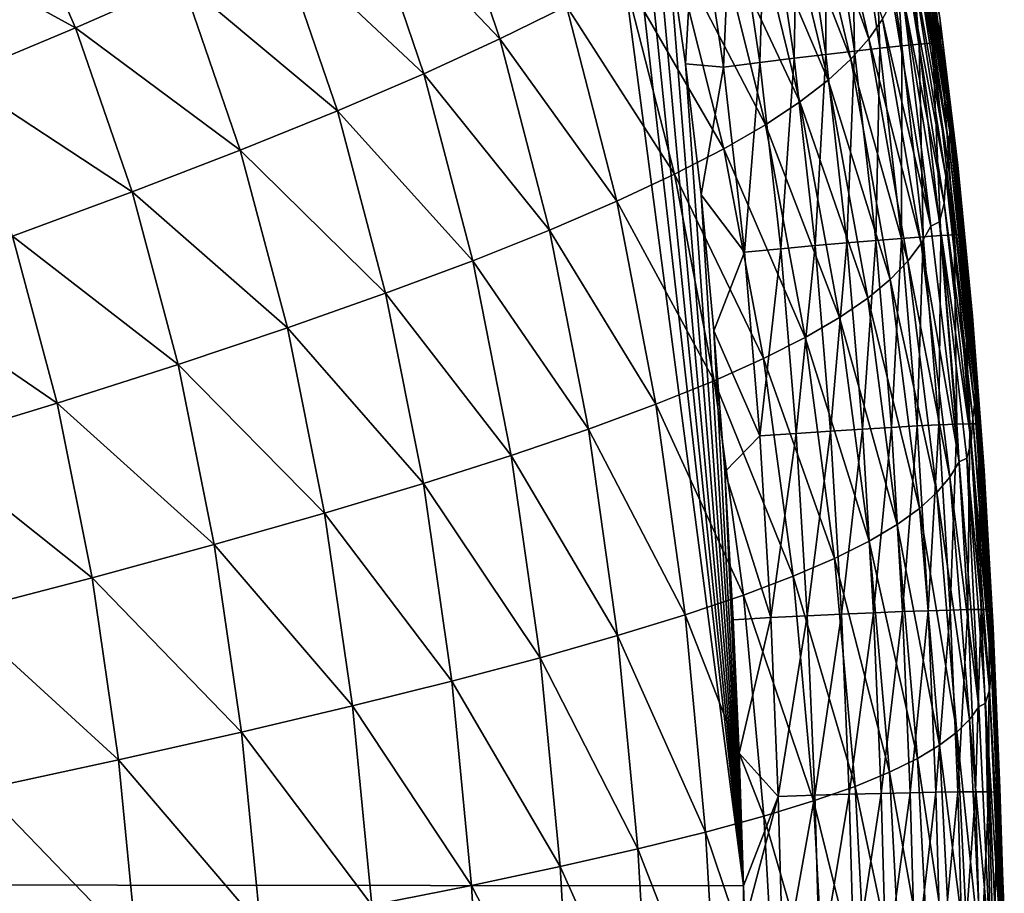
# Model space of a CAD drawing. Header units: metres. Extents: x -105 to 105, y -68 to 103.
# Tile 391 of 416: x 100.57 to 104.41, y 55.76 to 59.17. Entities that reach past the tile are written whole.
import ezdxf

# ---------------------------------------------------------------- set-up
doc = ezdxf.new("R2010")
doc.units = ezdxf.units.M
doc.layers.add('solid_FIT-BATH-150_SW0001_01', color=7, linetype='CONTINUOUS')

msp = doc.modelspace()

# ---------------------------------------------------------------- linework, layer by layer
at = {"layer": 'solid_FIT-BATH-150_SW0001_01'}
for points in [[(96.062462, 55.791603, 16.580244), (102.660873, 61.39254, 16.581371), (95.036903, 61.398209, 16.499418)], [(96.062462, 55.791603, 16.580244), (103.396858, 55.78376, 16.676132), (102.660873, 61.39254, 16.581371)], [(103.396858, 55.78376, 16.676132), (102.824051, 60.826836, 16.592342), (102.660873, 61.39254, 16.581371)], [(103.396858, 55.78376, 16.676132), (102.926712, 60.399933, 16.600361), (102.824051, 60.826836, 16.592342)], [(103.396858, 55.78376, 16.676132), (103.018234, 59.951683, 16.608555), (102.926712, 60.399933, 16.600361)], [(103.396858, 55.78376, 16.676132), (103.09919, 59.482365, 16.616913), (103.018234, 59.951683, 16.608555)], [(103.619087, 59.835602, -7.237093), (103.690086, 59.921745, -5.867919), (103.885551, 59.090752, -5.859755)], [(103.885551, 59.090752, -5.859755), (103.690086, 59.921745, -5.867919), (103.939041, 59.167549, -4.397068)], [(103.529518, 59.745869, -8.513399), (103.619087, 59.835602, -7.237093), (103.815857, 59.011574, -7.227406)], [(103.815857, 59.011574, -7.227406), (103.619087, 59.835602, -7.237093), (103.885551, 59.090752, -5.859755)], [(103.901505, 59.815987, 16.16017), (104.014137, 59.062817, 16.173426), (103.969872, 59.825424, 16.036366)], [(103.969872, 59.825424, 16.036366), (104.082939, 59.069595, 16.049652), (104.020676, 59.831684, 15.902539)], [(104.014137, 59.062817, 16.173426), (104.082939, 59.069595, 16.049652), (103.969872, 59.825424, 16.036366)], [(104.020676, 59.831684, 15.902539), (104.134064, 59.073906, 15.915838), (104.052345, 59.834522, 15.760272)], [(104.082939, 59.069595, 16.049652), (104.134064, 59.073906, 15.915838), (104.020676, 59.831684, 15.902539)], [(104.052345, 59.834522, 15.760272), (104.165932, 59.075573, 15.773563), (104.085663, 59.698574, 15.613769)], [(104.134064, 59.073906, 15.915838), (104.165932, 59.075573, 15.773563), (104.052345, 59.834522, 15.760272)], [(101.911339, 59.651386, -15.105436), (102.20562, 59.803383, -14.397406), (102.445473, 59.090229, -14.374596)], [(102.445473, 59.090229, -14.374596), (102.20562, 59.803383, -14.397406), (102.70536, 59.217583, -13.596097)], [(103.606796, 59.771027, 16.455639), (103.71756, 59.02948, 16.468693), (103.718391, 59.788548, 16.371387)], [(103.71756, 59.02948, 16.468693), (103.829865, 59.042583, 16.384525), (103.718391, 59.788548, 16.371387)], [(103.718391, 59.788548, 16.371387), (103.829865, 59.042583, 16.384525), (103.817154, 59.803616, 16.272371)], [(103.817154, 59.803616, 16.272371), (103.929253, 59.053753, 16.285578), (103.901505, 59.815987, 16.16017)], [(103.829865, 59.042583, 16.384525), (103.929253, 59.053753, 16.285578), (103.817154, 59.803616, 16.272371)], [(103.929253, 59.053753, 16.285578), (104.014137, 59.062817, 16.173426), (103.901505, 59.815987, 16.16017)], [(103.351402, 59.729576, 16.573519), (103.460548, 58.998199, 16.586351), (103.48394, 59.751289, 16.523542)], [(103.418663, 59.651939, -9.699088), (103.529518, 59.745869, -8.513399), (103.727234, 58.929611, -8.502122)], [(103.460548, 58.998199, 16.586351), (103.593925, 59.014626, 16.536493), (103.48394, 59.751289, 16.523542)], [(103.48394, 59.751289, 16.523542), (103.593925, 59.014626, 16.536493), (103.606796, 59.771027, 16.455639)], [(103.727234, 58.929611, -8.502122), (103.529518, 59.745869, -8.513399), (103.815857, 59.011574, -7.227406)], [(103.593925, 59.014626, 16.536493), (103.71756, 59.02948, 16.468693), (103.606796, 59.771027, 16.455639)], [(100.06958, 59.527542, -17.319275), (100.521767, 59.741158, -16.8626), (100.787628, 59.133533, -16.83511)], [(100.787628, 59.133533, -16.83511), (100.521767, 59.741158, -16.8626), (101.204132, 59.316433, -16.320583)], [(103.210754, 59.706135, 16.603987), (103.09919, 59.482365, 16.616913), (103.170166, 58.992393, 16.625416)], [(103.319016, 58.980385, 16.616682), (103.210754, 59.706135, 16.603987), (103.170166, 58.992393, 16.625416)], [(103.351402, 59.729576, 16.573519), (103.210754, 59.706135, 16.603987), (103.319016, 58.980385, 16.616682)], [(103.351402, 59.729576, 16.573519), (103.319016, 58.980385, 16.616682), (103.460548, 58.998199, 16.586351)], [(104.069611, 59.69693, 10.931351), (104.072426, 59.739098, 13.314229), (104.205139, 58.810379, 13.314997)], [(104.072426, 59.739098, 13.314229), (104.085663, 59.698574, 15.613769), (104.164894, 59.162594, 15.623104)], [(104.205139, 58.810379, 13.314997), (104.072426, 59.739098, 13.314229), (104.164894, 59.162594, 15.623104)], [(104.065872, 59.645508, 8.652901), (104.069611, 59.69693, 10.931351), (104.20385, 58.772182, 10.932233)], [(104.20385, 58.772182, 10.932233), (104.069611, 59.69693, 10.931351), (104.205139, 58.810379, 13.314997)], [(104.165932, 59.075573, 15.773563), (104.164894, 59.162594, 15.623104), (104.085663, 59.698574, 15.613769)], [(101.578117, 59.489075, -15.745268), (101.911339, 59.651386, -15.105436), (102.14798, 58.954277, -15.081611)], [(102.14798, 58.954277, -15.081611), (101.911339, 59.651386, -15.105436), (102.445473, 59.090229, -14.374596)], [(103.283684, 59.553005, -10.797102), (103.418663, 59.651939, -9.699088), (103.61692, 58.844395, -9.686192)], [(103.61692, 58.844395, -9.686192), (103.418663, 59.651939, -9.699088), (103.727234, 58.929611, -8.502122)], [(104.060966, 59.587269, 6.479099), (104.065872, 59.645508, 8.652901), (104.202026, 58.725548, 8.653913)], [(104.202026, 58.725548, 8.653913), (104.065872, 59.645508, 8.652901), (104.20385, 58.772182, 10.932233)], [(103.121712, 59.448204, -11.810539), (103.283684, 59.553005, -10.797102), (103.482056, 58.755219, -10.782597)], [(103.482056, 58.755219, -10.782597), (103.283684, 59.553005, -10.797102), (103.61692, 58.844395, -9.686192)], [(104.054062, 59.523956, 4.409702), (104.060966, 59.587269, 6.479099), (104.19928, 58.672665, 6.480334)], [(104.19928, 58.672665, 6.480334), (104.060966, 59.587269, 6.479099), (104.202026, 58.725548, 8.653913)], [(100.327118, 58.940605, -17.292662), (100.06958, 59.527542, -17.319275), (100.787628, 59.133533, -16.83511)], [(104.043976, 59.456921, 2.444205), (104.054062, 59.523956, 4.409702), (104.194649, 58.61512, 4.411298)], [(104.194649, 58.61512, 4.411298), (104.054062, 59.523956, 4.409702), (104.19928, 58.672665, 6.480334)], [(101.204132, 59.316433, -16.320583), (101.578117, 59.489075, -15.745268), (101.81073, 58.809441, -15.720803)], [(101.81073, 58.809441, -15.720803), (101.578117, 59.489075, -15.745268), (102.14798, 58.954277, -15.081611)], [(103.396858, 55.78376, 16.676132), (103.170166, 58.992393, 16.625416), (103.09919, 59.482365, 16.616913)], [(102.929893, 59.336681, -12.742503), (103.121712, 59.448204, -11.810539), (103.319756, 58.661331, -11.794487)], [(103.319756, 58.661331, -11.794487), (103.121712, 59.448204, -11.810539), (103.482056, 58.755219, -10.782597)], [(104.03804, 59.340794, 0.58208), (104.043976, 59.456921, 2.444205), (104.186859, 58.554153, 2.44632)], [(104.186859, 58.554153, 2.44632), (104.043976, 59.456921, 2.444205), (104.194649, 58.61512, 4.411298)], [(102.70536, 59.217583, -13.596097), (102.929893, 59.336681, -12.742503), (103.127121, 58.561989, -12.725011)], [(103.127121, 58.561989, -12.725011), (102.929893, 59.336681, -12.742503), (103.319756, 58.661331, -11.794487)], [(104.018837, 59.260551, -1.17793), (104.03804, 59.340794, 0.58208), (104.180092, 58.449104, 0.584842)], [(104.180092, 58.449104, 0.584842), (104.03804, 59.340794, 0.58208), (104.186859, 58.554153, 2.44632)], [(100.787628, 59.133533, -16.83511), (101.204132, 59.316433, -16.320583), (101.431808, 58.655579, -16.295914)], [(101.431808, 58.655579, -16.295914), (101.204132, 59.316433, -16.320583), (101.81073, 58.809441, -15.720803)], [(104.128136, 58.359291, -2.832569), (103.979057, 59.242374, -2.837243), (104.018837, 59.260551, -1.17793)], [(104.162361, 58.376362, -1.174335), (104.018837, 59.260551, -1.17793), (104.180092, 58.449104, 0.584842)], [(104.128136, 58.359291, -2.832569), (104.018837, 59.260551, -1.17793), (104.162361, 58.376362, -1.174335)], [(102.445473, 59.090229, -14.374596), (102.70536, 59.217583, -13.596097), (102.901276, 58.456436, -13.577319)], [(102.901276, 58.456436, -13.577319), (102.70536, 59.217583, -13.596097), (103.127121, 58.561989, -12.725011)], [(103.939041, 59.167549, -4.397068), (103.979057, 59.242374, -2.837243), (104.128136, 58.359291, -2.832569)], [(100.327118, 58.940605, -17.292662), (100.787628, 59.133533, -16.83511), (101.009415, 58.492626, -16.810711)], [(101.009415, 58.492626, -16.810711), (100.787628, 59.133533, -16.83511), (101.431808, 58.655579, -16.295914)], [(103.885551, 59.090752, -5.859755), (103.939041, 59.167549, -4.397068), (104.089783, 58.291618, -4.39125)], [(104.089783, 58.291618, -4.39125), (103.939041, 59.167549, -4.397068), (104.128136, 58.359291, -2.832569)], [(104.165932, 59.075573, 15.773563), (104.233192, 58.597626, 15.632673), (104.164894, 59.162594, 15.623104)], [(104.205139, 58.810379, 13.314997), (104.164894, 59.162594, 15.623104), (104.233192, 58.597626, 15.632673)], [(103.815857, 59.011574, -7.227406), (103.885551, 59.090752, -5.859755), (104.037712, 58.222431, -5.852691)], [(104.037712, 58.222431, -5.852691), (103.885551, 59.090752, -5.859755), (104.089783, 58.291618, -4.39125)], [(102.14798, 58.954277, -15.081611), (102.445473, 59.090229, -14.374596), (102.639511, 58.344055, -14.35474)], [(102.639511, 58.344055, -14.35474), (102.445473, 59.090229, -14.374596), (102.901276, 58.456436, -13.577319)], [(103.829865, 59.042583, 16.384525), (103.913353, 58.303547, 16.397047), (103.929253, 59.053753, 16.285578)], [(103.913353, 58.303547, 16.397047), (104.013138, 58.311588, 16.298149), (103.929253, 59.053753, 16.285578)], [(103.929253, 59.053753, 16.285578), (104.013138, 58.311588, 16.298149), (104.014137, 59.062817, 16.173426)], [(104.013138, 58.311588, 16.298149), (104.098373, 58.317993, 16.186033), (104.014137, 59.062817, 16.173426)], [(104.014137, 59.062817, 16.173426), (104.098373, 58.317993, 16.186033), (104.082939, 59.069595, 16.049652)], [(104.082939, 59.069595, 16.049652), (104.16745, 58.322636, 16.062281), (104.134064, 59.073906, 15.915838)], [(104.098373, 58.317993, 16.186033), (104.16745, 58.322636, 16.062281), (104.082939, 59.069595, 16.049652)], [(104.134064, 59.073906, 15.915838), (104.218788, 58.32539, 15.928472), (104.165932, 59.075573, 15.773563)], [(104.16745, 58.322636, 16.062281), (104.218788, 58.32539, 15.928472), (104.134064, 59.073906, 15.915838)], [(104.165932, 59.075573, 15.773563), (104.250786, 58.326122, 15.786185), (104.233192, 58.597626, 15.632673)], [(104.218788, 58.32539, 15.928472), (104.250786, 58.326122, 15.786185), (104.165932, 59.075573, 15.773563)], [(103.460548, 58.998199, 16.586351), (103.542572, 58.270916, 16.598627), (103.593925, 59.014626, 16.536493)], [(103.542572, 58.270916, 16.598627), (103.676476, 58.283085, 16.548866), (103.593925, 59.014626, 16.536493)], [(103.593925, 59.014626, 16.536493), (103.676476, 58.283085, 16.548866), (103.71756, 59.02948, 16.468693)], [(103.676476, 58.283085, 16.548866), (103.800606, 58.294006, 16.481146), (103.71756, 59.02948, 16.468693)], [(103.71756, 59.02948, 16.468693), (103.800606, 58.294006, 16.481146), (103.829865, 59.042583, 16.384525)], [(103.800606, 58.294006, 16.481146), (103.913353, 58.303547, 16.397047), (103.829865, 59.042583, 16.384525)], [(103.396858, 55.78376, 16.676132), (103.230576, 58.481483, 16.634045), (103.170166, 58.992393, 16.625416)], [(103.319016, 58.980385, 16.616682), (103.170166, 58.992393, 16.625416), (103.230576, 58.481483, 16.634045)], [(103.400482, 58.257633, 16.628845), (103.319016, 58.980385, 16.616682), (103.230576, 58.481483, 16.634045)], [(103.460548, 58.998199, 16.586351), (103.319016, 58.980385, 16.616682), (103.400482, 58.257633, 16.628845)], [(103.460548, 58.998199, 16.586351), (103.400482, 58.257633, 16.628845), (103.542572, 58.270916, 16.598627)], [(103.727234, 58.929611, -8.502122), (103.815857, 59.011574, -7.227406), (103.969162, 58.151443, -7.219023)], [(103.969162, 58.151443, -7.219023), (103.815857, 59.011574, -7.227406), (104.037712, 58.222431, -5.852691)], [(100.541977, 58.320629, -17.26903), (100.327118, 58.940605, -17.292662), (101.009415, 58.492626, -16.810711)], [(101.81073, 58.809441, -15.720803), (102.14798, 58.954277, -15.081611), (102.339539, 58.224472, -15.060939)], [(102.339539, 58.224472, -15.060939), (102.14798, 58.954277, -15.081611), (102.639511, 58.344055, -14.35474)], [(103.61692, 58.844395, -9.686192), (103.727234, 58.929611, -8.502122), (103.881386, 58.078365, -8.492376)], [(103.881386, 58.078365, -8.492376), (103.727234, 58.929611, -8.502122), (103.969162, 58.151443, -7.219023)], [(103.482056, 58.755219, -10.782597), (103.61692, 58.844395, -9.686192), (103.771614, 58.00285, -9.675069)], [(103.771614, 58.00285, -9.675069), (103.61692, 58.844395, -9.686192), (103.881386, 58.078365, -8.492376)], [(101.431808, 58.655579, -16.295914), (101.81073, 58.809441, -15.720803), (101.999115, 58.097347, -15.699632)], [(101.999115, 58.097347, -15.699632), (101.81073, 58.809441, -15.720803), (102.339539, 58.224472, -15.060939)], [(104.20385, 58.772182, 10.932233), (104.205139, 58.810379, 13.314997), (104.302544, 57.834641, 13.315634)], [(104.205139, 58.810379, 13.314997), (104.233192, 58.597626, 15.632673), (104.290283, 58.007576, 15.642399)], [(104.302544, 57.834641, 13.315634), (104.205139, 58.810379, 13.314997), (104.290283, 58.007576, 15.642399)], [(103.319756, 58.661331, -11.794487), (103.482056, 58.755219, -10.782597), (103.636955, 57.924301, -10.770123)], [(103.636955, 57.924301, -10.770123), (103.482056, 58.755219, -10.782597), (103.771614, 58.00285, -9.675069)], [(104.202026, 58.725548, 8.653913), (104.20385, 58.772182, 10.932233), (104.302475, 57.801201, 10.932961)], [(104.302475, 57.801201, 10.932961), (104.20385, 58.772182, 10.932233), (104.302544, 57.834641, 13.315634)], [(104.19928, 58.672665, 6.480334), (104.202026, 58.725548, 8.653913), (104.302185, 57.760338, 8.654745)], [(104.302185, 57.760338, 8.654745), (104.202026, 58.725548, 8.653913), (104.302475, 57.801201, 10.932961)], [(104.194649, 58.61512, 4.411298), (104.19928, 58.672665, 6.480334), (104.301155, 57.713943, 6.481351)], [(104.301155, 57.713943, 6.481351), (104.19928, 58.672665, 6.480334), (104.302185, 57.760338, 8.654745)], [(101.009415, 58.492626, -16.810711), (101.431808, 58.655579, -16.295914), (101.616287, 57.962452, -16.274599)], [(101.616287, 57.962452, -16.274599), (101.431808, 58.655579, -16.295914), (101.999115, 58.097347, -15.699632)], [(103.127121, 58.561989, -12.725011), (103.319756, 58.661331, -11.794487), (103.474495, 57.842072, -11.780727)], [(103.474495, 57.842072, -11.780727), (103.319756, 58.661331, -11.794487), (103.636955, 57.924301, -10.770123)], [(104.186859, 58.554153, 2.44632), (104.194649, 58.61512, 4.411298), (104.298347, 57.66341, 4.412616)], [(104.298347, 57.66341, 4.412616), (104.194649, 58.61512, 4.411298), (104.301155, 57.713943, 6.481351)], [(104.250786, 58.326122, 15.786185), (104.290283, 58.007576, 15.642399), (104.233192, 58.597626, 15.632673)], [(102.901276, 58.456436, -13.577319), (103.127121, 58.561989, -12.725011), (103.281342, 57.75552, -12.710072)], [(103.281342, 57.75552, -12.710072), (103.127121, 58.561989, -12.725011), (103.474495, 57.842072, -11.780727)], [(104.180092, 58.449104, 0.584842), (104.186859, 58.554153, 2.44632), (104.292404, 57.609848, 2.448074)], [(104.292404, 57.609848, 2.448074), (104.186859, 58.554153, 2.44632), (104.298347, 57.66341, 4.412616)], [(100.541977, 58.320629, -17.26903), (101.009415, 58.492626, -16.810711), (101.189178, 57.819607, -16.789646)], [(101.189178, 57.819607, -16.789646), (101.009415, 58.492626, -16.810711), (101.616287, 57.962452, -16.274599)], [(103.396858, 55.78376, 16.676132), (103.281204, 57.950375, 16.642775), (103.230576, 58.481483, 16.634045)], [(103.400482, 58.257633, 16.628845), (103.230576, 58.481483, 16.634045), (103.281204, 57.950375, 16.642775)], [(102.639511, 58.344055, -14.35474), (102.901276, 58.456436, -13.577319), (103.054565, 57.664001, -13.561347)], [(103.054565, 57.664001, -13.561347), (102.901276, 58.456436, -13.577319), (103.281342, 57.75552, -12.710072)], [(104.162361, 58.376362, -1.174335), (104.180092, 58.449104, 0.584842), (104.285149, 57.517975, 0.587143)], [(104.285149, 57.517975, 0.587143), (104.180092, 58.449104, 0.584842), (104.292404, 57.609848, 2.448074)], [(104.238686, 57.438812, -2.828652), (104.128136, 58.359291, -2.832569), (104.162361, 58.376362, -1.174335)], [(104.268631, 57.454235, -1.171331), (104.162361, 58.376362, -1.174335), (104.285149, 57.517975, 0.587143)], [(104.238686, 57.438812, -2.828652), (104.162361, 58.376362, -1.174335), (104.268631, 57.454235, -1.171331)], [(102.339539, 58.224472, -15.060939), (102.639511, 58.344055, -14.35474), (102.791451, 57.566963, -14.337917)], [(102.791451, 57.566963, -14.337917), (102.639511, 58.344055, -14.35474), (103.054565, 57.664001, -13.561347)], [(104.089783, 58.291618, -4.39125), (104.128136, 58.359291, -2.832569), (104.238686, 57.438812, -2.828652)], [(104.098373, 58.317993, 16.186033), (104.15966, 57.583511, 16.198013), (104.16745, 58.322636, 16.062281)], [(104.15966, 57.583511, 16.198013), (104.228905, 57.58646, 16.074272), (104.16745, 58.322636, 16.062281)], [(104.16745, 58.322636, 16.062281), (104.228905, 57.58646, 16.074272), (104.218788, 58.32539, 15.928472)], [(104.218788, 58.32539, 15.928472), (104.280373, 57.587982, 15.940459), (104.250786, 58.326122, 15.786185)], [(104.228905, 57.58646, 16.074272), (104.280373, 57.587982, 15.940459), (104.218788, 58.32539, 15.928472)], [(104.250786, 58.326122, 15.786185), (104.312454, 57.587978, 15.798158), (104.290283, 58.007576, 15.642399)], [(104.280373, 57.587982, 15.940459), (104.312454, 57.587978, 15.798158), (104.250786, 58.326122, 15.786185)], [(100.028214, 58.139683, -17.674759), (100.541977, 58.320629, -17.26903), (100.716164, 57.66872, -17.248619)], [(100.716164, 57.66872, -17.248619), (100.541977, 58.320629, -17.26903), (101.189178, 57.819607, -16.789646)], [(103.676476, 58.283085, 16.548866), (103.736748, 57.559189, 16.560669), (103.800606, 58.294006, 16.481146)], [(103.736748, 57.559189, 16.560669), (103.861168, 57.566971, 16.493013), (103.800606, 58.294006, 16.481146)], [(103.800606, 58.294006, 16.481146), (103.861168, 57.566971, 16.493013), (103.913353, 58.303547, 16.397047)], [(103.861168, 57.566971, 16.493013), (103.97419, 57.573677, 16.408966), (103.913353, 58.303547, 16.397047)], [(103.913353, 58.303547, 16.397047), (103.97419, 57.573677, 16.408966), (104.013138, 58.311588, 16.298149)], [(103.97419, 57.573677, 16.408966), (104.074219, 57.57922, 16.310106), (104.013138, 58.311588, 16.298149)], [(104.013138, 58.311588, 16.298149), (104.074219, 57.57922, 16.310106), (104.098373, 58.317993, 16.186033)], [(104.037712, 58.222431, -5.852691), (104.089783, 58.291618, -4.39125), (104.201683, 57.379631, -4.38637)], [(104.074219, 57.57922, 16.310106), (104.15966, 57.583511, 16.198013), (104.098373, 58.317993, 16.186033)], [(104.201683, 57.379631, -4.38637), (104.089783, 58.291618, -4.39125), (104.238686, 57.438812, -2.828652)], [(103.460098, 57.540756, 16.640478), (103.400482, 58.257633, 16.628845), (103.281204, 57.950375, 16.642775)], [(103.542572, 58.270916, 16.598627), (103.400482, 58.257633, 16.628845), (103.460098, 57.540756, 16.640478)], [(103.542572, 58.270916, 16.598627), (103.460098, 57.540756, 16.640478), (103.602524, 57.550419, 16.610352)], [(103.542572, 58.270916, 16.598627), (103.602524, 57.550419, 16.610352), (103.676476, 58.283085, 16.548866)], [(103.602524, 57.550419, 16.610352), (103.736748, 57.559189, 16.560669), (103.676476, 58.283085, 16.548866)], [(101.999115, 58.097347, -15.699632), (102.339539, 58.224472, -15.060939), (102.489632, 57.464008, -15.043489)], [(102.489632, 57.464008, -15.043489), (102.339539, 58.224472, -15.060939), (102.791451, 57.566963, -14.337917)], [(103.969162, 58.151443, -7.219023), (104.037712, 58.222431, -5.852691), (104.150757, 57.319328, -5.846765)], [(104.150757, 57.319328, -5.846765), (104.037712, 58.222431, -5.852691), (104.201683, 57.379631, -4.38637)], [(100.195915, 57.509739, -17.655407), (100.028214, 58.139683, -17.674759), (100.716164, 57.66872, -17.248619)], [(103.881386, 58.078365, -8.492376), (103.969162, 58.151443, -7.219023), (104.08316, 57.257713, -7.211998)], [(104.08316, 57.257713, -7.211998), (103.969162, 58.151443, -7.219023), (104.150757, 57.319328, -5.846765)], [(101.616287, 57.962452, -16.274599), (101.999115, 58.097347, -15.699632), (102.146835, 57.354774, -15.681813)], [(102.146835, 57.354774, -15.681813), (101.999115, 58.097347, -15.699632), (102.489632, 57.464008, -15.043489)], [(103.771614, 58.00285, -9.675069), (103.881386, 58.078365, -8.492376), (103.996109, 57.194595, -8.484227)], [(103.996109, 57.194595, -8.484227), (103.881386, 58.078365, -8.492376), (104.08316, 57.257713, -7.211998)], [(103.636955, 57.924301, -10.770123), (103.771614, 58.00285, -9.675069), (103.886826, 57.12973, -9.665798)], [(103.886826, 57.12973, -9.665798), (103.771614, 58.00285, -9.675069), (103.996109, 57.194595, -8.484227)], [(104.312454, 57.587978, 15.798158), (104.335754, 57.405903, 15.652004), (104.290283, 58.007576, 15.642399)], [(104.302544, 57.834641, 13.315634), (104.290283, 58.007576, 15.642399), (104.335754, 57.405903, 15.652004)], [(101.189178, 57.819607, -16.789646), (101.616287, 57.962452, -16.274599), (101.761024, 57.238976, -16.256699)], [(101.761024, 57.238976, -16.256699), (101.616287, 57.962452, -16.274599), (102.146835, 57.354774, -15.681813)], [(103.396858, 55.78376, 16.676132), (103.323532, 57.400051, 16.651588), (103.281204, 57.950375, 16.642775)], [(103.460098, 57.540756, 16.640478), (103.281204, 57.950375, 16.642775), (103.323532, 57.400051, 16.651588)], [(103.474495, 57.842072, -11.780727), (103.636955, 57.924301, -10.770123), (103.752411, 57.062626, -10.759767)], [(103.752411, 57.062626, -10.759767), (103.636955, 57.924301, -10.770123), (103.886826, 57.12973, -9.665798)], [(103.281342, 57.75552, -12.710072), (103.474495, 57.842072, -11.780727), (103.589928, 56.992741, -11.769351)], [(103.589928, 56.992741, -11.769351), (103.474495, 57.842072, -11.780727), (103.752411, 57.062626, -10.759767)], [(104.302475, 57.801201, 10.932961), (104.302544, 57.834641, 13.315634), (104.369164, 56.814728, 13.316146)], [(104.369164, 56.814728, 13.316146), (104.302544, 57.834641, 13.315634), (104.335754, 57.405903, 15.652004)], [(100.716164, 57.66872, -17.248619), (101.189178, 57.819607, -16.789646), (101.330269, 57.116352, -16.771973)], [(101.330269, 57.116352, -16.771973), (101.189178, 57.819607, -16.789646), (101.761024, 57.238976, -16.256699)], [(104.302185, 57.760338, 8.654745), (104.302475, 57.801201, 10.932961), (104.369972, 56.786808, 10.933543)], [(104.369972, 56.786808, 10.933543), (104.302475, 57.801201, 10.932961), (104.369164, 56.814728, 13.316146)], [(103.054565, 57.664001, -13.561347), (103.281342, 57.75552, -12.710072), (103.396469, 56.91954, -12.697775)], [(103.396469, 56.91954, -12.697775), (103.281342, 57.75552, -12.710072), (103.589928, 56.992741, -11.769351)], [(104.301155, 57.713943, 6.481351), (104.302185, 57.760338, 8.654745), (104.370796, 56.752659, 8.655412)], [(104.370796, 56.752659, 8.655412), (104.302185, 57.760338, 8.654745), (104.369972, 56.786808, 10.933543)], [(104.298347, 57.66341, 4.412616), (104.301155, 57.713943, 6.481351), (104.37104, 56.713848, 6.482167)], [(104.37104, 56.713848, 6.482167), (104.301155, 57.713943, 6.481351), (104.370796, 56.752659, 8.655412)], [(100.195915, 57.509739, -17.655407), (100.716164, 57.66872, -17.248619), (100.852928, 56.986729, -17.231497)], [(100.852928, 56.986729, -17.231497), (100.716164, 57.66872, -17.248619), (101.330269, 57.116352, -16.771973)], [(102.791451, 57.566963, -14.337917), (103.054565, 57.664001, -13.561347), (103.169098, 56.84248, -13.54826)], [(103.169098, 56.84248, -13.54826), (103.054565, 57.664001, -13.561347), (103.396469, 56.91954, -12.697775)], [(104.292404, 57.609848, 2.448074), (104.298347, 57.66341, 4.412616), (104.369568, 56.671543, 4.413674)], [(104.369568, 56.671543, 4.413674), (104.298347, 57.66341, 4.412616), (104.37104, 56.713848, 6.482167)], [(104.285149, 57.517975, 0.587143), (104.292404, 57.609848, 2.448074), (104.364983, 56.626682, 2.449485)], [(104.364983, 56.626682, 2.449485), (104.292404, 57.609848, 2.448074), (104.369568, 56.671543, 4.413674)], [(102.489632, 57.464008, -15.043489), (102.791451, 57.566963, -14.337917), (102.905067, 56.761082, -14.324202)], [(102.905067, 56.761082, -14.324202), (102.791451, 57.566963, -14.337917), (103.169098, 56.84248, -13.54826)], [(103.602524, 57.550419, 16.610352), (103.645325, 56.838795, 16.62154), (103.736748, 57.559189, 16.560669)], [(103.645325, 56.838795, 16.62154), (103.779747, 56.844856, 16.57192), (103.736748, 57.559189, 16.560669)], [(103.736748, 57.559189, 16.560669), (103.779747, 56.844856, 16.57192), (103.861168, 57.566971, 16.493013)], [(103.779747, 56.844856, 16.57192), (103.90435, 56.850143, 16.504316), (103.861168, 57.566971, 16.493013)], [(103.861168, 57.566971, 16.493013), (103.90435, 56.850143, 16.504316), (103.97419, 57.573677, 16.408966)], [(103.90435, 56.850143, 16.504316), (104.01754, 56.854595, 16.420307), (103.97419, 57.573677, 16.408966)], [(103.97419, 57.573677, 16.408966), (104.01754, 56.854595, 16.420307), (104.074219, 57.57922, 16.310106)], [(104.01754, 56.854595, 16.420307), (104.117722, 56.858158, 16.321472), (104.074219, 57.57922, 16.310106)], [(104.074219, 57.57922, 16.310106), (104.117722, 56.858158, 16.321472), (104.15966, 57.583511, 16.198013)], [(104.117722, 56.858158, 16.321472), (104.203278, 56.860767, 16.209396), (104.15966, 57.583511, 16.198013)], [(104.15966, 57.583511, 16.198013), (104.203278, 56.860767, 16.209396), (104.228905, 57.58646, 16.074272)], [(104.203278, 56.860767, 16.209396), (104.272621, 56.862377, 16.085657), (104.228905, 57.58646, 16.074272)], [(104.228905, 57.58646, 16.074272), (104.272621, 56.862377, 16.085657), (104.280373, 57.587982, 15.940459)], [(104.272621, 56.862377, 16.085657), (104.324158, 56.862923, 15.951836), (104.280373, 57.587982, 15.940459)], [(104.280373, 57.587982, 15.940459), (104.324158, 56.862923, 15.951836), (104.312454, 57.587978, 15.798158)], [(104.312454, 57.587978, 15.798158), (104.35627, 56.862347, 15.809515), (104.335754, 57.405903, 15.652004)], [(104.324158, 56.862923, 15.951836), (104.35627, 56.862347, 15.809515), (104.312454, 57.587978, 15.798158)], [(103.502693, 56.832012, 16.651592), (103.460098, 57.540756, 16.640478), (103.323532, 57.400051, 16.651588)], [(103.602524, 57.550419, 16.610352), (103.460098, 57.540756, 16.640478), (103.502693, 56.832012, 16.651592)], [(103.602524, 57.550419, 16.610352), (103.502693, 56.832012, 16.651592), (103.645325, 56.838795, 16.62154)], [(104.268631, 57.454235, -1.171331), (104.285149, 57.517975, 0.587143), (104.357445, 56.550003, 0.588996)], [(104.357445, 56.550003, 0.588996), (104.285149, 57.517975, 0.587143), (104.364983, 56.626682, 2.449485)], [(100.327606, 56.849937, -17.63916), (100.195915, 57.509739, -17.655407), (100.852928, 56.986729, -17.231497)], [(102.146835, 57.354774, -15.681813), (102.489632, 57.464008, -15.043489), (102.601974, 56.674957, -15.029325)], [(102.601974, 56.674957, -15.029325), (102.489632, 57.464008, -15.043489), (102.905067, 56.761082, -14.324202)], [(104.201683, 57.379631, -4.38637), (104.238686, 57.438812, -2.828652), (104.31498, 56.48354, -2.8255)], [(104.31498, 56.48354, -2.8255), (104.238686, 57.438812, -2.828652), (104.268631, 57.454235, -1.171331)], [(104.341835, 56.496731, -1.168912), (104.268631, 57.454235, -1.171331), (104.357445, 56.550003, 0.588996)], [(104.31498, 56.48354, -2.8255), (104.268631, 57.454235, -1.171331), (104.341835, 56.496731, -1.168912)], [(103.396858, 55.78376, 16.676132), (103.356789, 56.822372, 16.660576), (103.323532, 57.400051, 16.651588)], [(103.502693, 56.832012, 16.651592), (103.323532, 57.400051, 16.651588), (103.356789, 56.822372, 16.660576)], [(104.35627, 56.862347, 15.809515), (104.370979, 56.790474, 15.661529), (104.335754, 57.405903, 15.652004)], [(104.369164, 56.814728, 13.316146), (104.335754, 57.405903, 15.652004), (104.370979, 56.790474, 15.661529)], [(104.150757, 57.319328, -5.846765), (104.201683, 57.379631, -4.38637), (104.278976, 56.434158, -4.382447)], [(104.278976, 56.434158, -4.382447), (104.201683, 57.379631, -4.38637), (104.31498, 56.48354, -2.8255)], [(101.761024, 57.238976, -16.256699), (102.146835, 57.354774, -15.681813), (102.257484, 56.583736, -15.667404)], [(102.257484, 56.583736, -15.667404), (102.146835, 57.354774, -15.681813), (102.601974, 56.674957, -15.029325)], [(104.08316, 57.257713, -7.211998), (104.150757, 57.319328, -5.846765), (104.22892, 56.383976, -5.842014)], [(104.22892, 56.383976, -5.842014), (104.150757, 57.319328, -5.846765), (104.278976, 56.434158, -4.382447)], [(103.996109, 57.194595, -8.484227), (104.08316, 57.257713, -7.211998), (104.162033, 56.332886, -7.206385)], [(104.162033, 56.332886, -7.206385), (104.08316, 57.257713, -7.211998), (104.22892, 56.383976, -5.842014)], [(101.330269, 57.116352, -16.771973), (101.761024, 57.238976, -16.256699), (101.869522, 56.48711, -16.242262)], [(101.869522, 56.48711, -16.242262), (101.761024, 57.238976, -16.256699), (102.257484, 56.583736, -15.667404)], [(103.886826, 57.12973, -9.665798), (103.996109, 57.194595, -8.484227), (104.075546, 56.280769, -8.477742)], [(104.075546, 56.280769, -8.477742), (103.996109, 57.194595, -8.484227), (104.162033, 56.332886, -7.206385)], [(100.852928, 56.986729, -17.231497), (101.330269, 57.116352, -16.771973), (101.436111, 56.384785, -16.757744)], [(101.436111, 56.384785, -16.757744), (101.330269, 57.116352, -16.771973), (101.869522, 56.48711, -16.242262)], [(103.752411, 57.062626, -10.759767), (103.886826, 57.12973, -9.665798), (103.96666, 56.227459, -9.658459)], [(103.96666, 56.227459, -9.658459), (103.886826, 57.12973, -9.665798), (104.075546, 56.280769, -8.477742)], [(103.589928, 56.992741, -11.769351), (103.752411, 57.062626, -10.759767), (103.832474, 56.172569, -10.751611)], [(103.832474, 56.172569, -10.751611), (103.752411, 57.062626, -10.759767), (103.96666, 56.227459, -9.658459)], [(100.327606, 56.849937, -17.63916), (100.852928, 56.986729, -17.231497), (100.955566, 56.276531, -17.217718)], [(100.955566, 56.276531, -17.217718), (100.852928, 56.986729, -17.231497), (101.436111, 56.384785, -16.757744)], [(103.396469, 56.91954, -12.697775), (103.589928, 56.992741, -11.769351), (103.670044, 56.115665, -11.760445)], [(103.670044, 56.115665, -11.760445), (103.589928, 56.992741, -11.769351), (103.832474, 56.172569, -10.751611)], [(103.169098, 56.84248, -13.54826), (103.396469, 56.91954, -12.697775), (103.47644, 56.056309, -12.688206)], [(103.47644, 56.056309, -12.688206), (103.396469, 56.91954, -12.697775), (103.670044, 56.115665, -11.760445)], [(104.203278, 56.860767, 16.209396), (104.233292, 56.151287, 16.220194), (104.272621, 56.862377, 16.085657)], [(104.233292, 56.151287, 16.220194), (104.302689, 56.151848, 16.096453), (104.272621, 56.862377, 16.085657)], [(104.272621, 56.862377, 16.085657), (104.302689, 56.151848, 16.096453), (104.324158, 56.862923, 15.951836)], [(104.302689, 56.151848, 16.096453), (104.354248, 56.151638, 15.962619), (104.324158, 56.862923, 15.951836)], [(104.324158, 56.862923, 15.951836), (104.354248, 56.151638, 15.962619), (104.35627, 56.862347, 15.809515)], [(104.354248, 56.151638, 15.962619), (104.386368, 56.15062, 15.820275), (104.35627, 56.862347, 15.809515)], [(104.35627, 56.862347, 15.809515), (104.386368, 56.15062, 15.820275), (104.370979, 56.790474, 15.661529)], [(100.426476, 56.162125, -17.626083), (100.327606, 56.849937, -17.63916), (100.955566, 56.276531, -17.217718)], [(102.905067, 56.761082, -14.324202), (103.169098, 56.84248, -13.54826), (103.248741, 55.994068, -13.53814)], [(103.248741, 55.994068, -13.53814), (103.169098, 56.84248, -13.54826), (103.47644, 56.056309, -12.688206)], [(103.502693, 56.832012, 16.651592), (103.356789, 56.822372, 16.660576), (103.37915, 56.301804, 16.668461)], [(103.532043, 56.133518, 16.662186), (103.502693, 56.832012, 16.651592), (103.37915, 56.301804, 16.668461)], [(103.645325, 56.838795, 16.62154), (103.502693, 56.832012, 16.651592), (103.532043, 56.133518, 16.662186)], [(103.645325, 56.838795, 16.62154), (103.532043, 56.133518, 16.662186), (103.674812, 56.138027, 16.632196)], [(103.645325, 56.838795, 16.62154), (103.674812, 56.138027, 16.632196), (103.779747, 56.844856, 16.57192)], [(103.674812, 56.138027, 16.632196), (103.809364, 56.141964, 16.582628), (103.779747, 56.844856, 16.57192)], [(103.779747, 56.844856, 16.57192), (103.809364, 56.141964, 16.582628), (103.90435, 56.850143, 16.504316)], [(103.809364, 56.141964, 16.582628), (103.93409, 56.14529, 16.515062), (103.90435, 56.850143, 16.504316)], [(103.90435, 56.850143, 16.504316), (103.93409, 56.14529, 16.515062), (104.01754, 56.854595, 16.420307)], [(103.93409, 56.14529, 16.515062), (104.047386, 56.147976, 16.431082), (104.01754, 56.854595, 16.420307)], [(104.01754, 56.854595, 16.420307), (104.047386, 56.147976, 16.431082), (104.117722, 56.858158, 16.321472)], [(104.047386, 56.147976, 16.431082), (104.147652, 56.149982, 16.332264), (104.117722, 56.858158, 16.321472)], [(104.117722, 56.858158, 16.321472), (104.147652, 56.149982, 16.332264), (104.203278, 56.860767, 16.209396)], [(104.147652, 56.149982, 16.332264), (104.233292, 56.151287, 16.220194), (104.203278, 56.860767, 16.209396)], [(103.396858, 55.78376, 16.676132), (103.37915, 56.301804, 16.668461), (103.356789, 56.822372, 16.660576)], [(104.369164, 56.814728, 13.316146), (104.370979, 56.790474, 15.661529), (104.397041, 56.165558, 15.670935)], [(104.410065, 55.754562, 13.316539), (104.369164, 56.814728, 13.316146), (104.397041, 56.165558, 15.670935)], [(104.369972, 56.786808, 10.933543), (104.369164, 56.814728, 13.316146), (104.410065, 55.754562, 13.316539)], [(104.411438, 55.732861, 10.93399), (104.369972, 56.786808, 10.933543), (104.410065, 55.754562, 13.316539)], [(104.370796, 56.752659, 8.655412), (104.369972, 56.786808, 10.933543), (104.411438, 55.732861, 10.93399)], [(104.386368, 56.15062, 15.820275), (104.397041, 56.165558, 15.670935), (104.370979, 56.790474, 15.661529)], [(102.601974, 56.674957, -15.029325), (102.905067, 56.761082, -14.324202), (102.984169, 55.928547, -14.313663)], [(102.984169, 55.928547, -14.313663), (102.905067, 56.761082, -14.324202), (103.248741, 55.994068, -13.53814)], [(104.412979, 55.706303, 8.655924), (104.370796, 56.752659, 8.655412), (104.411438, 55.732861, 10.93399)], [(104.37104, 56.713848, 6.482167), (104.370796, 56.752659, 8.655412), (104.412979, 55.706303, 8.655924)], [(104.369568, 56.671543, 4.413674), (104.37104, 56.713848, 6.482167), (104.414032, 55.676094, 6.482793)], [(104.414032, 55.676094, 6.482793), (104.37104, 56.713848, 6.482167), (104.412979, 55.706303, 8.655924)], [(102.257484, 56.583736, -15.667404), (102.601974, 56.674957, -15.029325), (102.680275, 55.859386, -15.018507)], [(102.680275, 55.859386, -15.018507), (102.601974, 56.674957, -15.029325), (102.984169, 55.928547, -14.313663)], [(104.364983, 56.626682, 2.449485), (104.369568, 56.671543, 4.413674), (104.413437, 55.643143, 4.414487)], [(104.413437, 55.643143, 4.414487), (104.369568, 56.671543, 4.413674), (104.414032, 55.676094, 6.482793)], [(104.357445, 56.550003, 0.588996), (104.364983, 56.626682, 2.449485), (104.409744, 55.608192, 2.450567)], [(104.409744, 55.608192, 2.450567), (104.364983, 56.626682, 2.449485), (104.413437, 55.643143, 4.414487)], [(101.869522, 56.48711, -16.242262), (102.257484, 56.583736, -15.667404), (102.334686, 55.786247, -15.656455)], [(102.334686, 55.786247, -15.656455), (102.257484, 56.583736, -15.667404), (102.680275, 55.859386, -15.018507)], [(104.341835, 56.496731, -1.168912), (104.357445, 56.550003, 0.588996), (104.402069, 55.548611, 0.590413)], [(104.402069, 55.548611, 0.590413), (104.357445, 56.550003, 0.588996), (104.409744, 55.608192, 2.450567)], [(101.436111, 56.384785, -16.757744), (101.869522, 56.48711, -16.242262), (101.945305, 55.70882, -16.231337)], [(101.945305, 55.70882, -16.231337), (101.869522, 56.48711, -16.242262), (102.334686, 55.786247, -15.656455)], [(104.278976, 56.434158, -4.382447), (104.31498, 56.48354, -2.8255), (104.362175, 55.496735, -2.823106)], [(104.362175, 55.496735, -2.823106), (104.31498, 56.48354, -2.8255), (104.341835, 56.496731, -1.168912)], [(104.38707, 55.507175, -1.167067), (104.341835, 56.496731, -1.168912), (104.402069, 55.548611, 0.590413)], [(104.362175, 55.496735, -2.823106), (104.341835, 56.496731, -1.168912), (104.38707, 55.507175, -1.167067)], [(104.22892, 56.383976, -5.842014), (104.278976, 56.434158, -4.382447), (104.326828, 55.458374, -4.379482)], [(104.326828, 55.458374, -4.379482), (104.278976, 56.434158, -4.382447), (104.362175, 55.496735, -2.823106)], [(100.955566, 56.276531, -17.217718), (101.436111, 56.384785, -16.757744), (101.510109, 55.626823, -16.747004)], [(101.510109, 55.626823, -16.747004), (101.436111, 56.384785, -16.757744), (101.945305, 55.70882, -16.231337)], [(104.162033, 56.332886, -7.206385), (104.22892, 56.383976, -5.842014), (104.277336, 55.419479, -5.83844)], [(104.277336, 55.419479, -5.83844), (104.22892, 56.383976, -5.842014), (104.326828, 55.458374, -4.379482)], [(104.075546, 56.280769, -8.477742), (104.162033, 56.332886, -7.206385), (104.21093, 55.379986, -7.202187)], [(104.21093, 55.379986, -7.202187), (104.162033, 56.332886, -7.206385), (104.277336, 55.419479, -5.83844)], [(103.532043, 56.133518, 16.662186), (103.37915, 56.301804, 16.668461), (103.396858, 55.78376, 16.676132)], [(100.426476, 56.162125, -17.626083), (100.955566, 56.276531, -17.217718), (101.02739, 55.540012, -17.207336)], [(101.02739, 55.540012, -17.207336), (100.955566, 56.276531, -17.217718), (101.510109, 55.626823, -16.747004)], [(103.96666, 56.227459, -9.658459), (104.075546, 56.280769, -8.477742), (104.124825, 55.339832, -8.472924)], [(104.124825, 55.339832, -8.472924), (104.075546, 56.280769, -8.477742), (104.21093, 55.379986, -7.202187)], [(103.832474, 56.172569, -10.751611), (103.96666, 56.227459, -9.658459), (104.016228, 55.298916, -9.653046)], [(104.016228, 55.298916, -9.653046), (103.96666, 56.227459, -9.658459), (104.124825, 55.339832, -8.472924)], [(103.670044, 56.115665, -11.760445), (103.832474, 56.172569, -10.751611), (103.882225, 55.256939, -10.745644)], [(103.882225, 55.256939, -10.745644), (103.832474, 56.172569, -10.751611), (104.016228, 55.298916, -9.653046)], [(100.49572, 55.448147, -17.616238), (100.426476, 56.162125, -17.626083), (101.02739, 55.540012, -17.207336)], [(103.532043, 56.133518, 16.662186), (103.396858, 55.78376, 16.676132), (103.401161, 55.641178, 16.678217)], [(103.551292, 55.447289, 16.672253), (103.532043, 56.133518, 16.662186), (103.401161, 55.641178, 16.678217)], [(103.674812, 56.138027, 16.632196), (103.532043, 56.133518, 16.662186), (103.551292, 55.447289, 16.672253)], [(103.674812, 56.138027, 16.632196), (103.551292, 55.447289, 16.672253), (103.694153, 55.450062, 16.642317)], [(103.674812, 56.138027, 16.632196), (103.694153, 55.450062, 16.642317), (103.809364, 56.141964, 16.582628)], [(103.694153, 55.450062, 16.642317), (103.828781, 55.45237, 16.592789), (103.809364, 56.141964, 16.582628)], [(103.809364, 56.141964, 16.582628), (103.828781, 55.45237, 16.592789), (103.93409, 56.14529, 16.515062)], [(103.828781, 55.45237, 16.592789), (103.95359, 55.454197, 16.525255), (103.93409, 56.14529, 16.515062)], [(103.93409, 56.14529, 16.515062), (103.95359, 55.454197, 16.525255), (104.047386, 56.147976, 16.431082)], [(103.95359, 55.454197, 16.525255), (104.066956, 55.455532, 16.441294), (104.047386, 56.147976, 16.431082)], [(104.047386, 56.147976, 16.431082), (104.066956, 55.455532, 16.441294), (104.147652, 56.149982, 16.332264)], [(104.066956, 55.455532, 16.441294), (104.16729, 55.456356, 16.342487), (104.147652, 56.149982, 16.332264)], [(104.147652, 56.149982, 16.332264), (104.16729, 55.456356, 16.342487), (104.233292, 56.151287, 16.220194)], [(104.16729, 55.456356, 16.342487), (104.252983, 55.456657, 16.230419), (104.233292, 56.151287, 16.220194)], [(104.233292, 56.151287, 16.220194), (104.252983, 55.456657, 16.230419), (104.302689, 56.151848, 16.096453)], [(104.252983, 55.456657, 16.230419), (104.322418, 55.456429, 16.106668), (104.302689, 56.151848, 16.096453)], [(104.302689, 56.151848, 16.096453), (104.322418, 55.456429, 16.106668), (104.354248, 56.151638, 15.962619)], [(104.322418, 55.456429, 16.106668), (104.374008, 55.45565, 15.972818), (104.354248, 56.151638, 15.962619)], [(104.354248, 56.151638, 15.962619), (104.374008, 55.45565, 15.972818), (104.386368, 56.15062, 15.820275)], [(104.374008, 55.45565, 15.972818), (104.406136, 55.454304, 15.830451), (104.386368, 56.15062, 15.820275)], [(104.386368, 56.15062, 15.820275), (104.414864, 55.556976, 15.679825), (104.397041, 56.165558, 15.670935)], [(104.386368, 56.15062, 15.820275), (104.406136, 55.454304, 15.830451), (104.414864, 55.556976, 15.679825)], [(104.410065, 55.754562, 13.316539), (104.397041, 56.165558, 15.670935), (104.414864, 55.556976, 15.679825)], [(103.47644, 56.056309, -12.688206), (103.670044, 56.115665, -11.760445), (103.719872, 55.213585, -11.753981)], [(103.719872, 55.213585, -11.753981), (103.670044, 56.115665, -11.760445), (103.882225, 55.256939, -10.745644)], [(103.248741, 55.994068, -13.53814), (103.47644, 56.056309, -12.688206), (103.526245, 55.168518, -12.681319)], [(103.526245, 55.168518, -12.681319), (103.47644, 56.056309, -12.688206), (103.719872, 55.213585, -11.753981)], [(102.984169, 55.928547, -14.313663), (103.248741, 55.994068, -13.53814), (103.298401, 55.121414, -13.53092)], [(103.298401, 55.121414, -13.53092), (103.248741, 55.994068, -13.53814), (103.526245, 55.168518, -12.681319)], [(102.680275, 55.859386, -15.018507), (102.984169, 55.928547, -14.313663), (103.033562, 55.07196, -14.30621)], [(103.033562, 55.07196, -14.30621), (102.984169, 55.928547, -14.313663), (103.298401, 55.121414, -13.53092)], [(102.334686, 55.786247, -15.656455), (102.680275, 55.859386, -15.018507), (102.729256, 55.019867, -15.010921)], [(102.729256, 55.019867, -15.010921), (102.680275, 55.859386, -15.018507), (103.033562, 55.07196, -14.30621)], [(95.553673, 50.324856, 16.629944), (103.419243, 50.326092, 16.74663), (96.062462, 55.791603, 16.580244)], [(103.419243, 50.326092, 16.74663), (103.396858, 55.78376, 16.676132), (96.062462, 55.791603, 16.580244)], [(101.945305, 55.70882, -16.231337), (102.334686, 55.786247, -15.656455), (102.383072, 54.964848, -15.648833)], [(102.383072, 54.964848, -15.648833), (102.334686, 55.786247, -15.656455), (102.729256, 55.019867, -15.010921)], [(103.419243, 50.326092, 16.74663), (103.401161, 55.641178, 16.678217), (103.396858, 55.78376, 16.676132)]]:
    msp.add_3dface(points, dxfattribs=at)

doc.saveas('drawing.dxf')
